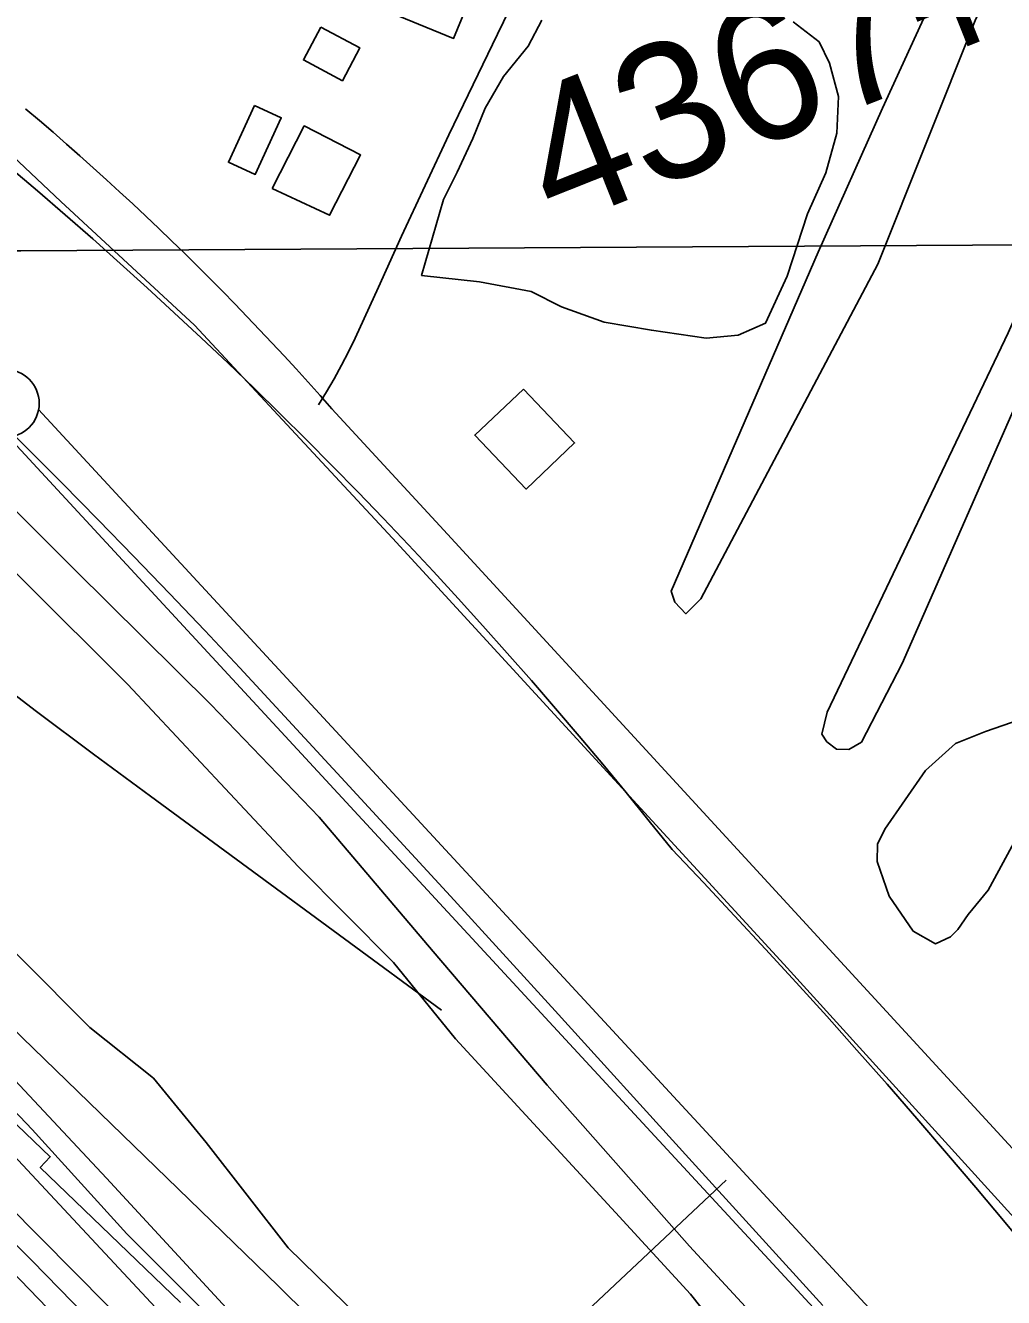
# Model space of a CAD drawing. Extents: x 3477039 to 3515015, y 546746 to 572297.
# Drawn here: x 3501143 to 3501863, y 563575 to 564511 of the extents above; entities that cross this region are included whole.
import ezdxf

# ---------------------------------------------------------------- set-up
doc = ezdxf.new("R2010")
doc.units = 0
for name, color, linetype in [('V-BLDG-OTLN', 7, 'Continuous'), ('V-FLOD-BASE', 7, 'Continuous'), ('V-GRID-MAJR', 7, 'Continuous'), ('V-LEVE-TOET', 7, 'Continuous'), ('V-RIVR-EDGE', 7, 'Continuous'), ('V-RIVR-RANG', 7, 'Continuous'), ('V-ROAD-CNTR', 7, 'Continuous'), ('V-RRAP-RVMT', 7, 'Continuous'), ('V-SITE-VEGE', 7, 'Continuous'), ('V-SURV-IDEN', 7, 'Continuous'), ('V-SURV-LINE', 7, 'Continuous'), ('V-TOPO-DPTH', 7, 'Continuous'), ('V-TOPO-MINR', 7, 'Continuous'), ('V-TOPO-SHOR', 7, 'Continuous'), ('V-TOPO-WATR', 7, 'Continuous')]:
    doc.layers.add(name, color=color, linetype=linetype)

msp = doc.modelspace()

# ---------------------------------------------------------------- linework, layer by layer
at = {"layer": 'V-BLDG-OTLN'}
for points in [[(3501416.59, 564601.17), (3501435.66, 564590.58), (3501441.47, 564604.7), (3501492.21, 564583.79), (3501458.25, 564501.18), (3501387.45, 564530.29)], [(3501360.54, 564509.53), (3501389.25, 564494.23), (3501376.37, 564470.07), (3501347.67, 564485.37)], [(3501311.73, 564451.89), (3501331.38, 564442.88), (3501312.23, 564401.09), (3501292.58, 564410.1)], [(3501324.64, 564390.82), (3501348.35, 564436.79), (3501389.78, 564415.44), (3501366.94, 564371.12)], [(3501509.71, 564243.08), (3501547.27, 564203.56), (3501511.6, 564169.66), (3501473.84, 564209.41)]]:
    msp.add_lwpolyline(points, close=True, dxfattribs=at)
at = {"layer": 'V-FLOD-BASE'}
msp.add_lwpolyline([(3501116.73, 564227.17), (3501143.49, 564200.6), (3501170.11, 564173.88), (3501196.58, 564147.01), (3501222.9, 564119.99), (3501249.06, 564092.83), (3501275.08, 564065.52), (3501300.94, 564038.07), (3501378.52, 563954.16), (3501455.88, 563870.05), (3501533.02, 563785.74), (3501631.4, 563677.33), (3501729.9, 563569.03)], dxfattribs=at)
at = {"layer": 'V-GRID-MAJR'}
msp.add_spline([(3481202.02, 564229.25), (3486474.82, 564258.78), (3491747.62, 564289.07), (3497020.42, 564320.13), (3502293.21, 564351.96), (3507565.99, 564384.55), (3512838.77, 564417.92)], degree=3, dxfattribs=at)
at = {"layer": 'V-LEVE-TOET'}
for points in [[(3501813.48, 563411.65), (3501738.04, 563497.67), (3501631.76, 563612.75), (3501527.1, 563731.03), (3501443.18, 563829.4), (3501359.26, 563928.31), (3501279.53, 564011.14), (3501179.56, 564110.15), (3501100.35, 564189.23), (3501046.64, 564241.43), (3501020.54, 564260.84), (3501001.37, 564273.25), (3500988.04, 564281.35), (3500975.79, 564289.45), (3500965.68, 564298.6), (3500944.97, 564322.79), (3500915.19, 564351.85), (3500881.69, 564385.2), (3500840.21, 564424.49), (3500796.57, 564461.12), (3500735.88, 564508.01), (3500674.67, 564558.11)], [(3501131.45, 564406.5), (3501151.99, 564389.04), (3501172.41, 564371.42), (3501192.69, 564353.65), (3501212.83, 564335.72), (3501232.83, 564317.64), (3501252.69, 564299.4), (3501272.42, 564281.02), (3501292, 564262.48), (3501311.44, 564243.8), (3501330.73, 564224.96), (3501349.89, 564205.98), (3501368.89, 564186.85), (3501387.75, 564167.58), (3501406.46, 564148.16), (3501425.02, 564128.6), (3501443.43, 564108.9), (3501461.69, 564089.06), (3501479.8, 564069.08), (3501497.75, 564048.97), (3501515.55, 564028.71), (3501533.2, 564008.32), (3501550.69, 563987.8), (3501568.02, 563967.14), (3501585.19, 563946.35), (3501602.2, 563925.43), (3501619.05, 563904.38), (3501642.1, 563880.15), (3501665.01, 563855.77), (3501687.76, 563831.25), (3501710.35, 563806.59), (3501732.79, 563781.79), (3501755.07, 563756.84), (3501777.2, 563731.76)], [(3501777.2, 563731.76), (3501799.17, 563706.54), (3501820.98, 563681.18), (3501842.64, 563655.69), (3501864.13, 563630.06), (3501885.46, 563604.29), (3501906.63, 563578.4)]]:
    msp.add_lwpolyline(points, dxfattribs=at)
at = {"layer": 'V-RIVR-EDGE'}
msp.add_lwpolyline([(3501314.25, 563525.39), (3501217.68, 563621.82), (3501148.01, 563698.59), (3501092.4, 563756.93), (3501058.83, 563807.26), (3501022.15, 563842.28), (3501004.43, 563862.54), (3500954.95, 563925.16), (3500901.17, 563979.21), (3500855.33, 564025.89), (3500793.59, 564084.26), (3500733.67, 564137.1), (3500683.54, 564184.4), (3500618.74, 564244.61), (3500549, 564288.9), (3500489.68, 564333.77), (3500435.85, 564370.06), (3500413.85, 564392.78), (3500388.76, 564408.16), (3500367.37, 564429.05)], dxfattribs=at)
at = {"layer": 'V-RIVR-RANG'}
msp.add_line((3501658.72, 563661.09), (3501001.75, 563044.49), dxfattribs=at)
at = {"layer": 'V-ROAD-CNTR'}
for points in [[(3501358.91, 564231.57), (3501364.73, 564241.15), (3501370.35, 564250.86), (3501375.75, 564260.7), (3501380.93, 564270.65), (3501385.9, 564280.71), (3501402.85, 564318.21), (3501419.99, 564355.63), (3501437.32, 564392.95), (3501454.84, 564430.19), (3501472.55, 564467.34), (3501490.44, 564504.4), (3501508.52, 564541.37)], [(3501368.73, 564228.72), (3501360.01, 564238.55), (3501351.22, 564248.33), (3501342.37, 564258.05), (3501333.47, 564267.72), (3501324.5, 564277.34), (3501315.48, 564286.9), (3501306.4, 564296.4), (3501297.26, 564305.85), (3501288.06, 564315.25), (3501278.81, 564324.58), (3501269.5, 564333.87), (3501260.13, 564343.09), (3501250.71, 564352.26), (3501241.23, 564361.37), (3501231.7, 564370.42), (3501222.11, 564379.41), (3501212.47, 564388.35), (3501202.77, 564397.23), (3501193.02, 564406.04), (3501183.22, 564414.8), (3501173.36, 564423.5), (3501163.45, 564432.14), (3501153.49, 564440.71), (3501143.48, 564449.23), (3501143.15, 564449.51)], [(3501368.73, 564228.72), (3501360.01, 564238.55), (3501351.22, 564248.33), (3501342.37, 564258.05), (3501333.47, 564267.72), (3501324.5, 564277.34), (3501315.48, 564286.9), (3501306.4, 564296.4), (3501297.26, 564305.85), (3501288.06, 564315.25), (3501278.81, 564324.58), (3501269.5, 564333.87), (3501260.13, 564343.09), (3501250.71, 564352.26), (3501241.23, 564361.37), (3501231.7, 564370.42), (3501222.11, 564379.41), (3501212.47, 564388.35), (3501202.77, 564397.23), (3501193.02, 564406.04), (3501183.22, 564414.8), (3501173.36, 564423.5), (3501163.45, 564432.14), (3501153.49, 564440.71), (3501143.49, 564449.22), (3501143.17, 564449.49)], [(3502863.41, 562626.97), (3502552.99, 562942.31), (3502051.96, 563486.09), (3501448.13, 564142.72), (3501368.73, 564228.72)], [(3502077.46, 563458.41), (3502051.96, 563486.09), (3501448.13, 564142.72), (3501368.73, 564228.72)]]:
    msp.add_lwpolyline(points, dxfattribs=at)
at = {"layer": 'V-RRAP-RVMT'}
msp.add_lwpolyline([(3501257.36, 563571.14), (3501154.04, 563670.43), (3501161.44, 563678.43), (3501057.62, 563777.8), (3501072.29, 563793.44), (3500967.81, 563896.36), (3500974.54, 563903.21), (3500759.2, 564108.69), (3500762.75, 564113.2), (3500535.09, 564312.11), (3500526.67, 564302.61), (3500412.32, 564396.14), (3500409.14, 564392.47), (3500302.51, 564481.5)], dxfattribs=at)
at = {"layer": 'V-SITE-VEGE'}
msp.add_lwpolyline([(3501770.41, 564335.01), (3501640.29, 564088.82), (3501629.12, 564077.95), (3501620.97, 564086.33), (3501618.33, 564094.64), (3501726.45, 564343.88), (3501773.8, 564449.79), (3501969.17, 564875.47), (3502124.86, 565197.79), (3502168.04, 565290.16), (3502186.79, 565328.18), (3502196.22, 565351.75), (3502203.61, 565358.94), (3502210.92, 565360.66), (3502223.58, 565353.2), (3502232.57, 565343.96), (3502125.71, 565126.69), (3501842.12, 564514.48)], close=True, dxfattribs=at)
for points in [[(3502296.26, 564801.74), (3502151.71, 564493.85), (3502052.26, 564285.59), (3501969.61, 564106.27), (3501907.78, 563983.17), (3501872.19, 563912.57), (3501851.62, 563874.57), (3501836.79, 563856.55), (3501829.35, 563845.71), (3501823.81, 563840.32), (3501812.8, 563835), (3501796.52, 563844.34), (3501778.65, 563870.1), (3501769.89, 563895.74), (3501770.06, 563908.49), (3501775.68, 563919.35), (3501805.43, 563962.69), (3501827.57, 563982.44), (3501849.56, 563991.25), (3501875.2, 564000.02), (3501904.83, 564034.25), (3502055.2, 564367.58), (3502303.02, 564896.43)], [(3502092.83, 564720.67), (3501987.64, 564492.44), (3501882.33, 564255.1), (3501788.28, 564041.3), (3501758.32, 563983.39), (3501749.14, 563978.04), (3501740.02, 563978.17), (3501732.81, 563983.73), (3501729.24, 563989.25), (3501733.11, 564005.6), (3501866.33, 564284.48), (3502071.31, 564746.48)], [(3500587.6, 564584.1), (3500718.13, 564481.62), (3500844.67, 564367.42), (3501016.01, 564215.79), (3501080.29, 564164.55), (3501141.58, 564102.57), (3501218.43, 564025.83), (3501343.89, 563892.07), (3501413.93, 563821.23), (3501459.6, 563765.21), (3501577.26, 563637.37), (3501632.69, 563577.37), (3501704.04, 563487.61), (3502051.14, 563105.92)], [(3501901.26, 562931.82), (3501791.06, 563061.7), (3501594.21, 563345.72), (3501526.14, 563420.46), (3501441.53, 563508.99), (3501336.44, 563611.33), (3501276.22, 563688.95), (3501237.35, 563736.13), (3501190.6, 563773.57), (3501090.4, 563873.93), (3501018.41, 563947.71), (3500962.94, 564000.85), (3500845.18, 564111.09), (3500794.6, 564163.22), (3500750.84, 564210.43), (3500707.11, 564262.53), (3500625.33, 564333.43), (3500568.81, 564372.88), (3500508.4, 564417.25), (3500436.26, 564462.66), (3500328.17, 564553.27)], [(3501708.24, 564513.49), (3501727.21, 564498.8), (3501734.97, 564483.06), (3501741.55, 564458.36), (3501740.27, 564431.46), (3501732.25, 564402.36), (3501718.62, 564372.18), (3501703.77, 564326.3), (3501687.87, 564291.64), (3501667.64, 564282.79), (3501644.08, 564280.69), (3501603.76, 564286.54), (3501569.04, 564292.35), (3501537.72, 564303.74), (3501515.37, 564315.08), (3501477.29, 564322.04), (3501434.72, 564326.78), (3501450.75, 564382.73), (3501460.96, 564402.85), (3501472.31, 564427.45), (3501481.41, 564449.81), (3501495, 564473.27), (3501513.07, 564495.59), (3501523.27, 564514.59)]]:
    msp.add_lwpolyline(points, dxfattribs=at)
at = {"layer": 'V-SURV-LINE'}
for points in [[(3501152.86, 564228.21), (3502833.6, 562410.19)], [(3502811.57, 562389.83), (3501130.82, 564207.85)]]:
    msp.add_lwpolyline(points, dxfattribs=at)
msp.add_circle((3501128.27, 564232.71), 25, dxfattribs=at)
at = {"layer": 'V-TOPO-DPTH'}
for points in [[(3501869.23, 562813.94), (3501794.64, 562896.08), (3501719.54, 562977.76), (3501644.08, 563059.12), (3501522.91, 563188.95), (3501507.75, 563205.12), (3501492.53, 563221.23), (3501477.23, 563237.28), (3501461.88, 563253.27), (3501093.07, 563635.55), (3501024.54, 563705.87), (3500955.55, 563775.73), (3500885.85, 563844.9), (3500815.69, 563913.6), (3500685.56, 564039.74), (3500680.06, 564044.95), (3500674.48, 564050.07), (3500668.78, 564055.06), (3500663, 564059.96), (3500168.46, 564467.26)], [(3500168.46, 564467.26), (3500663, 564059.96), (3500668.78, 564055.06), (3500674.48, 564050.07), (3500680.06, 564044.95), (3500685.56, 564039.74), (3500815.69, 563913.6), (3500885.85, 563844.9), (3500955.55, 563775.73), (3501024.54, 563705.87), (3501093.07, 563635.55), (3501461.88, 563253.27), (3501477.23, 563237.28), (3501492.53, 563221.23), (3501507.75, 563205.12), (3501522.91, 563188.95), (3501644.08, 563059.12), (3501719.54, 562977.76), (3501794.64, 562896.08), (3501869.23, 562813.94)], [(3502010.02, 562741.3), (3501781.04, 563017.8), (3501743.74, 563062.48), (3501706.21, 563106.95), (3501668.32, 563151.14), (3501630.2, 563195.12), (3501573.93, 563259.53), (3501563.72, 563271.12), (3501553.46, 563282.64), (3501543.1, 563294.08), (3501532.68, 563305.47), (3501202.86, 563662.78), (3501128.25, 563742.32), (3501052.8, 563821.05), (3500976.09, 563898.56), (3500898.55, 563975.26), (3500754.87, 564115.1), (3500748.46, 564121.17), (3500741.95, 564127.13), (3500735.28, 564132.91), (3500728.52, 564138.58), (3500439.71, 564373.98), (3500332.48, 564459.12)], [(3501886.04, 562834.89), (3501564.98, 563187.65), (3501539.64, 563215.41), (3501514.22, 563243.1), (3501488.72, 563270.71), (3501463.15, 563298.26), (3501420.01, 563344.58), (3501372.59, 563395.02), (3501324.86, 563445.16), (3501276.66, 563494.85), (3501228.16, 563544.25), (3500735.74, 564041.08), (3500717.2, 564059.4), (3500698.4, 564077.44), (3500679.22, 564095.08), (3500659.79, 564112.44), (3500499.81, 564252.31), (3500399.35, 564338.37), (3500297.74, 564423.02)], [(3500297.74, 564423.02), (3500399.35, 564338.37), (3500499.81, 564252.31), (3500659.79, 564112.44), (3500679.22, 564095.08), (3500698.4, 564077.44), (3500717.2, 564059.4), (3500735.74, 564041.08), (3501228.16, 563544.25), (3501276.66, 563494.85), (3501324.86, 563445.16), (3501372.59, 563395.02), (3501420.01, 563344.58), (3501463.15, 563298.26), (3501488.72, 563270.71), (3501514.22, 563243.1), (3501539.64, 563215.41), (3501564.98, 563187.65), (3501886.04, 562834.89)]]:
    msp.add_lwpolyline(points, dxfattribs=at)
at = {"layer": 'V-TOPO-MINR'}
for points in [[(3501864.1, 562997.57), (3501636.63, 563257.58), (3501611.2, 563286.4), (3501585.63, 563315.08), (3501559.82, 563343.55), (3501533.85, 563371.89), (3501502.06, 563406.29), (3501459.72, 563451.36), (3501416.9, 563495.96), (3501373.34, 563539.85), (3501329.3, 563583.26), (3500779.7, 564116.14), (3500766.73, 564128.38), (3500753.55, 564140.38), (3500740.06, 564152.03), (3500726.35, 564163.45), (3499817.56, 564899.8)], [(3502003.6, 562724.47), (3501547.3, 563234.69), (3501537.47, 563245.65), (3501527.62, 563256.59), (3501517.75, 563267.51), (3501507.85, 563278.42), (3501497.92, 563289.29), (3501487.97, 563300.13), (3501477.98, 563310.94), (3501467.95, 563321.73), (3500733.3, 564109.41), (3500731.51, 564111.29), (3500729.69, 564113.14), (3500727.84, 564114.95), (3500725.95, 564116.73), (3500724.02, 564118.46), (3500722.06, 564120.16), (3500720.06, 564121.79), (3500718.02, 564123.39), (3499789.53, 564829.92)], [(3501880.77, 562821), (3501822.84, 562884.64), (3501764.65, 562948.05), (3501542.86, 563188.41), (3501522.84, 563210.01), (3501502.76, 563231.55), (3501482.6, 563253.01), (3501462.37, 563274.41), (3501326.44, 563417.6), (3501237.67, 563510.02), (3501148.18, 563601.74), (3501057.61, 563692.39), (3500966.33, 563782.34), (3500701.4, 564040.35), (3500691.74, 564049.55), (3500681.95, 564058.61), (3500671.95, 564067.44), (3499937.96, 564683.3)], [(3501869.23, 562813.94), (3501794.64, 562896.08), (3501719.54, 562977.76), (3501644.08, 563059.12), (3501522.91, 563188.95), (3501507.75, 563205.12), (3501492.53, 563221.23), (3501477.23, 563237.28), (3501461.88, 563253.27), (3501093.07, 563635.55), (3501024.54, 563705.87), (3500955.55, 563775.73), (3500885.85, 563844.9), (3500815.69, 563913.6), (3500685.56, 564039.74), (3500680.06, 564044.95), (3500674.48, 564050.07), (3500668.78, 564055.06), (3500663, 564059.96), (3500168.46, 564467.26)], [(3502010.02, 562741.3), (3501781.04, 563017.8), (3501743.74, 563062.48), (3501706.21, 563106.95), (3501668.32, 563151.14), (3501630.2, 563195.12), (3501573.93, 563259.53), (3501563.72, 563271.12), (3501553.46, 563282.64), (3501543.1, 563294.08), (3501532.68, 563305.47), (3501202.86, 563662.78), (3501128.25, 563742.32), (3501052.8, 563821.05), (3500976.09, 563898.56), (3500898.55, 563975.26), (3500754.87, 564115.1), (3500748.46, 564121.17), (3500741.95, 564127.13), (3500735.28, 564132.91), (3500728.52, 564138.58), (3500439.71, 564373.98), (3500332.48, 564459.12)], [(3501449.26, 563786.15), (3501235.07, 563943.63), (3501193.14, 563974.7), (3501151.37, 564005.97), (3501109.83, 564037.55)]]:
    msp.add_lwpolyline(points, dxfattribs=at)
at = {"layer": 'V-TOPO-SHOR'}
msp.add_lwpolyline([(3502900.29, 562544.52), (3502747.22, 562686.65), (3502448.38, 563007.36), (3502062.06, 563422.83), (3501701.26, 563820.08), (3501413.35, 564133.5), (3501267.57, 564290.21), (3501169.17, 564381.32), (3501107.22, 564439.63), (3501023.39, 564352.17)], dxfattribs=at)
at = {"layer": 'V-TOPO-WATR'}
msp.add_lwpolyline([(3501886.04, 562834.89), (3501564.98, 563187.65), (3501539.64, 563215.41), (3501514.22, 563243.1), (3501488.72, 563270.71), (3501463.15, 563298.26), (3501420.01, 563344.58), (3501372.59, 563395.02), (3501324.86, 563445.16), (3501276.66, 563494.85), (3501228.16, 563544.25), (3500735.74, 564041.08), (3500717.2, 564059.4), (3500698.4, 564077.44), (3500679.22, 564095.08), (3500659.79, 564112.44), (3500499.81, 564252.31), (3500399.35, 564338.37), (3500297.74, 564423.02)], dxfattribs=at)

# ---------------------------------------------------------------- texts
at = {"layer": 'V-SURV-IDEN'}
msp.add_text('4367+79.6', height=100, rotation=21.66341, dxfattribs=at).set_placement((3501532.93, 564361.08))

doc.saveas('drawing.dxf')
